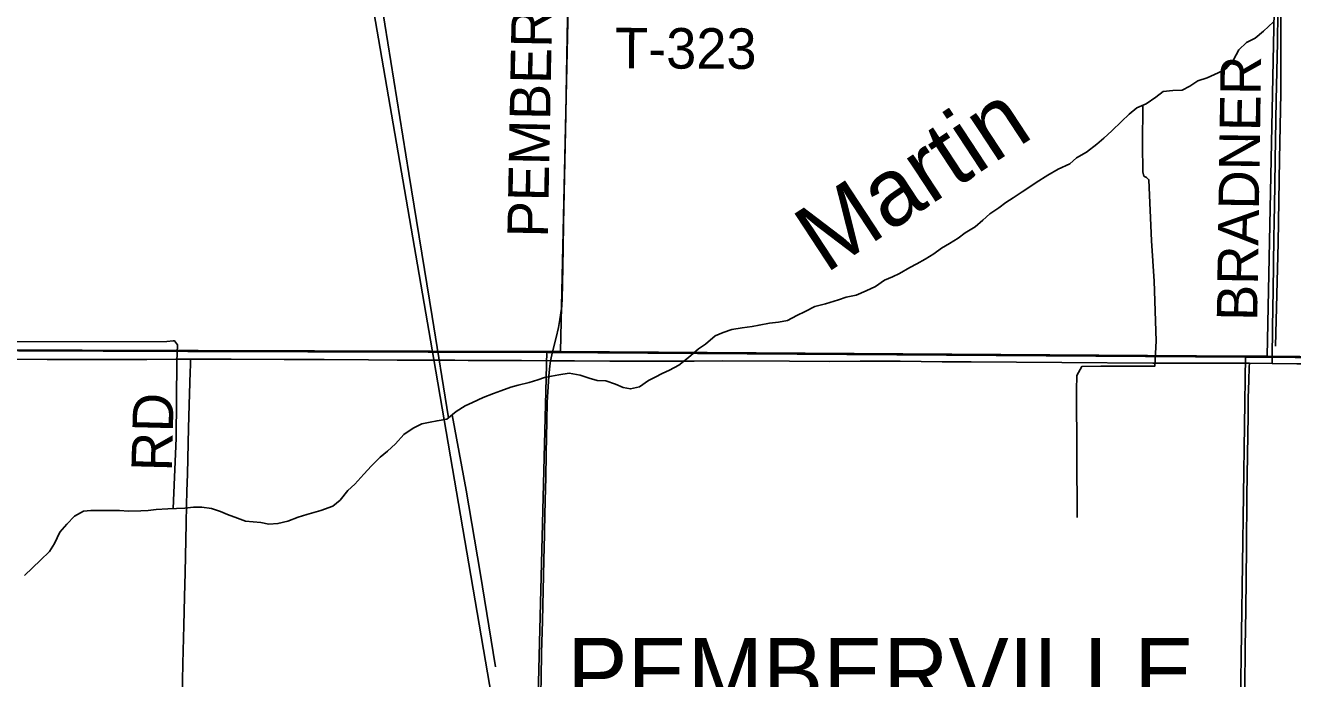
# Model space of a CAD drawing. Extents: x 1443599 to 1910620, y 1028088 to 1361369.
# Drawn here: x 1702787 to 1712175, y 1247820 to 1252654 of the extents above; entities that cross this region are included whole.
import ezdxf

# ---------------------------------------------------------------- set-up
doc = ezdxf.new("R2010")
doc.units = 0
for name, color, linetype in [('GM_X_Corporation_Text', 7, 'Continuous'), ('GM_X_County_Road', 7, 'Continuous'), ('GM_X_County_Road_Text', 7, 'Continuous'), ('GM_X_Minor_River', 7, 'Continuous'), ('GM_X_Minor_River_Text', 7, 'Continuous'), ('GM_X_Rail_Line', 7, 'Continuous'), ('GM_X_Section', 7, 'Continuous'), ('GM_X_Township', 7, 'Continuous'), ('GM_X_Township_Road', 7, 'Continuous'), ('GM_X_Township_Road_Text', 7, 'Continuous')]:
    doc.layers.add(name, color=color, linetype=linetype)

msp = doc.modelspace()

# ---------------------------------------------------------------- linework, layer by layer
at = {"layer": 'GM_X_County_Road'}
for points in [[(1706678.2, 1250171.2), (1706692.8, 1250238.8), (1706718.7, 1250345.1), (1706736, 1250418.8), (1706747.5, 1250476.9), (1706755, 1250525.8), (1706760.4, 1250574.9), (1706764.1, 1250634.1), (1706766.5, 1250736), (1706772, 1251005.1), (1706774.7, 1251185.6), (1706791.4, 1251993), (1706798.4, 1252432.8), (1706803.9, 1252705.2), (1706807.4, 1252856.5)], [(1701472.1, 1250191), (1701521.9, 1250190.8), (1701948.6, 1250188.2), (1702178.3, 1250186.6), (1702621.4, 1250183.1), (1702949.7, 1250182.5), (1703179.4, 1250181.9), (1703688.2, 1250182.4), (1703901.6, 1250183.9), (1704011.7, 1250184.1)], [(1704011.7, 1250184.1), (1704065.7, 1250184.2), (1704311.8, 1250183.4), (1704705.6, 1250181.9), (1704804, 1250180.8), (1705001.1, 1250180.7), (1705329.2, 1250179.3), (1705542.6, 1250177.4), (1705657.5, 1250177), (1705772.2, 1250177), (1705821.4, 1250176.6), (1705969, 1250175.4), (1706067.5, 1250175), (1706461.4, 1250173), (1706678.2, 1250171.2)], [(1706603, 1247590.1), (1706608.5, 1247828.1), (1706611.7, 1248008.9), (1706617.6, 1248246.9), (1706629.1, 1248696.6), (1706633.6, 1248886.8), (1706633.6, 1248910.3), (1706638.7, 1249140.9), (1706641.9, 1249306.2), (1706646.1, 1249486.9), (1706649, 1249725.1), (1706652.1, 1249864.6), (1706659.3, 1249978), (1706665.1, 1250060.1), (1706672.2, 1250131.1), (1706678.2, 1250171.2)], [(1706678.2, 1250171.2), (1706691.1, 1250171.3), (1706855.2, 1250170.7), (1707117.8, 1250169.1), (1707528, 1250169.3), (1707741.4, 1250169.8), (1707954.8, 1250170.8), (1708447.1, 1250169.8), (1708742.4, 1250167.2), (1708972.2, 1250168), (1709267.6, 1250168.1), (1709579.4, 1250163.5), (1709792.8, 1250163.1), (1710465.6, 1250160.3), (1711138.4, 1250154.6), (1711351.8, 1250154.7), (1711811.3, 1250154.1), (1711854.3, 1250153.6)], [(1711854.3, 1250153.6), (1712023.3, 1250151.5)], [(1712023.3, 1250151.5), (1712205.1, 1250149.3), (1712467.8, 1250148.8), (1712648.2, 1250147.5), (1712845.2, 1250146.7), (1712976.5, 1250146.4), (1713255.5, 1250145.4), (1713649.3, 1250142.6), (1713846.3, 1250141.7), (1714289.4, 1250140), (1714831, 1250138.8), (1715159.1, 1250136), (1715454.5, 1250133.8), (1715881.3, 1250132), (1716127.4, 1250130.6), (1716718.2, 1250125.2), (1717079.3, 1250123.5), (1717259.9, 1250123.3), (1717310.2, 1250123.2)]]:
    msp.add_lwpolyline(points, dxfattribs=at)
at = {"layer": 'GM_X_Minor_River'}
for points in [[(1705921.6, 1249750.1), (1705800.5, 1250500.3), (1705628.8, 1251556.5), (1705427.7, 1252801.6), (1705271.5, 1253757.1), (1705138, 1254579.9), (1705067.8, 1255054.4), (1704990.9, 1255501.1), (1704862.4, 1256367.8)], [(1712086.2, 1252724.4), (1712086.5, 1252413.8), (1712088, 1252151.3), (1712077.9, 1251662.6), (1712066.5, 1251043.7), (1712047.6, 1250280.8)], [(1712033.1, 1252679.6), (1711957.5, 1252611.3), (1711896.2, 1252558.7), (1711833.4, 1252526.1), (1711776.1, 1252473.4), (1711736.2, 1252398.3), (1711678.6, 1252331.5), (1711623.9, 1252302.8), (1711541, 1252264.7), (1711472.4, 1252242.4), (1711413.5, 1252203.7), (1711356.8, 1252175), (1711286.7, 1252172.7), (1711216.5, 1252164.4), (1711161.5, 1252121.7), (1711088.3, 1252073.3), (1711021.6, 1252042.9), (1710964.4, 1251996.2), (1710907.1, 1251943.5), (1710835.4, 1251873.1), (1710776.1, 1251818.4), (1710723, 1251773.6), (1710647.5, 1251715.3), (1710574.5, 1251673), (1710523.4, 1251630.2), (1710438.5, 1251590.2), (1710361.4, 1251545.9), (1710274.1, 1251492), (1710221.2, 1251455.2), (1710170.4, 1251422.3), (1710103.3, 1251377.9), (1710050.4, 1251343.1), (1709997.5, 1251304.3), (1709932.4, 1251259.8), (1709879.2, 1251213), (1709822, 1251162.3), (1709748.9, 1251118), (1709698, 1251079.1), (1709633, 1251038.6), (1709574.2, 1251006), (1709517.1, 1250963.3), (1709452.1, 1250922.8), (1709391.3, 1250888.2), (1709338.6, 1250861.4), (1709261.6, 1250817.2), (1709211, 1250792.4), (1709152.4, 1250767.8), (1709085.2, 1250721.3), (1709016.4, 1250688.9), (1708941.7, 1250656.6), (1708867.3, 1250642.4), (1708810.8, 1250621.8), (1708714.2, 1250594), (1708635.7, 1250573.9), (1708564.7, 1250535.5), (1708502.1, 1250507), (1708433.2, 1250470.6), (1708366.9, 1250458.2), (1708300.7, 1250449.8), (1708222.3, 1250435.6), (1708170.1, 1250424.9), (1708097.8, 1250414.6), (1708021.6, 1250402.4), (1707957.1, 1250382), (1707896.4, 1250355.4), (1707825, 1250295), (1707774.1, 1250260.2), (1707700.5, 1250195.8), (1707629.1, 1250139.4), (1707558.3, 1250103.1), (1707503.7, 1250078.4), (1707453, 1250051.6), (1707402.4, 1250026.7), (1707337.2, 1249980.2), (1707268.9, 1249963.8), (1707215.2, 1249975.2), (1707159.7, 1249998.5), (1707088.4, 1250022.3), (1707022.5, 1250025.9), (1706962.9, 1250043.4), (1706897.5, 1250065), (1706815.8, 1250079), (1706739.6, 1250068.8), (1706685.3, 1250058.1), (1706633.1, 1250047.4), (1706582.7, 1250030.6)], [(1711064.2, 1252062.3), (1711062.9, 1251773.4), (1711063.9, 1251571), (1711071, 1251538.8), (1711090.8, 1251528.3), (1711110.4, 1251511.8), (1711129.2, 1251060.5), (1711147.7, 1250761.4), (1711162.7, 1250318.3), (1711154.1, 1250132.1), (1710754.2, 1250131.8), (1710612.2, 1250129.2), (1710576.6, 1250064), (1710573.8, 1249953.8), (1710576.1, 1249482.9), (1710578.5, 1249011.9)], [(1703881.6, 1249078.5), (1703904.6, 1249598.5), (1703908.7, 1250167.5), (1703913.7, 1250289.6), (1703892.5, 1250318.2), (1703882.5, 1250318.4), (1703836.4, 1250313.5), (1702722.6, 1250312.4), (1701705, 1250321.1), (1700837.5, 1250332), (1699959.8, 1250335.2), (1699361.7, 1250323.7), (1698763.8, 1250324.1), (1698163.9, 1250320.6), (1697550.1, 1250323.4), (1696730.2, 1250321.2)], [(1706582.7, 1250030.6), (1706520.2, 1250012), (1706437.8, 1249992), (1706383.4, 1249977.3), (1706308.7, 1249949), (1706254.3, 1249930.3), (1706177.5, 1249900.1), (1706098.7, 1249864), (1706046, 1249837.2), (1705979, 1249796.7), (1705909.6, 1249740.3), (1705837.4, 1249728), (1705785.1, 1249717.3), (1705724.8, 1249704.7), (1705660.1, 1249674.2), (1705590.9, 1249625.8), (1705529.2, 1249557.2), (1705469.8, 1249502.5), (1705416.8, 1249459.7), (1705351.2, 1249395.2), (1705293.7, 1249332.4), (1705227.9, 1249259.9), (1705176.7, 1249213.1), (1705118.9, 1249140.3), (1705065.8, 1249095.5), (1704975.1, 1249063.6), (1704872.4, 1249034.1), (1704807.9, 1249015.6), (1704731.2, 1248985.4), (1704658.8, 1248967.1), (1704590.7, 1248962.8), (1704531, 1248974.2), (1704419.3, 1248984.9), (1704359.8, 1249006.4), (1704284.5, 1249034.3), (1704233.1, 1249057.6), (1704165.7, 1249079.2), (1704095.9, 1249088.9), (1704033.9, 1249088.4), (1703969.7, 1249080), (1703907.7, 1249079.5), (1703841.7, 1249077.1), (1703757.5, 1249071.1), (1703697.4, 1249064.5), (1703643.3, 1249061.8), (1703551.3, 1249060.1), (1703485.4, 1249063.7), (1703419.4, 1249063.3), (1703349.4, 1249063), (1703273.5, 1249062.8), (1703219.3, 1249058.1), (1703150.5, 1249021.7), (1703095, 1248962.9), (1703043.6, 1248904.1), (1703003.5, 1248820.9), (1702966.1, 1248761.7), (1702898.5, 1248697.2), (1702841.1, 1248640.4), (1702781.7, 1248583.8)], [(1705949.2, 1249772.5), (1706052.5, 1249213.9), (1706157.4, 1248604.2), (1706270, 1247906.1)]]:
    msp.add_lwpolyline(points, dxfattribs=at)
at = {"layer": 'GM_X_Rail_Line'}
msp.add_lwpolyline([(1706690.5, 1244887.8), (1706606.1, 1245603.4), (1706377.4, 1246882.7), (1705814.3, 1250180.6), (1704886.6, 1255544.5), (1704202.7, 1259535.8), (1702861.1, 1267304.9), (1702177.3, 1271326.8), (1700945.5, 1278383.5), (1700946.3, 1278377.1), (1700040.7, 1283682.2), (1699417.4, 1287302.6)], dxfattribs=at)
at = {"layer": 'GM_X_Section'}
for points in [[(1706870.2, 1255567.1), (1706751.2, 1250239.6), (1706651.1, 1250240.6), (1701484.7, 1250256), (1701573.5, 1255563.9)], [(1712094.8, 1255549.1), (1711985.5, 1250205.4), (1711825.4, 1250207), (1706751.2, 1250239.6), (1706870.2, 1255567.1)], [(1717388.8, 1255472.3), (1717383.7, 1255188.5), (1717297.7, 1250152.3), (1711985.5, 1250205.4), (1712094.8, 1255549.1)], [(1701484.7, 1250256), (1706651.1, 1250240.6), (1706519.4, 1245047.3), (1704211, 1245119.2), (1701227.6, 1245132.1), (1701350.6, 1250255.4)], [(1706751.2, 1250239.6), (1711825.4, 1250207), (1711752.3, 1245075.1), (1706519.4, 1245047.3), (1706651.1, 1250240.6)]]:
    msp.add_lwpolyline(points, close=True, dxfattribs=at)
at = {"layer": 'GM_X_Township'}
for points in [[(1696269.5, 1255586.8), (1696154.1, 1250250), (1701343.1, 1250251.1), (1701479.1, 1250250.6), (1703991.1, 1250241.6), (1706658.9, 1250233.1), (1711822.8, 1250199.4), (1711982.8, 1250197.8), (1713452.7, 1250182.5), (1717299.9, 1250146.5), (1717393.7, 1255160.8)], [(1695686.2, 1234411.7), (1695846.2, 1239693.5), (1695885, 1241542.2), (1695980.1, 1244960.3), (1696154.1, 1250250), (1701343.1, 1250251.1), (1701479.1, 1250250.6), (1703991.1, 1250241.6), (1706658.9, 1250233.1), (1711822.8, 1250199.4), (1711982.8, 1250197.8), (1713452.7, 1250182.5), (1717299.9, 1250146.5), (1717287.3, 1249470), (1717263.8, 1248221.6), (1717245.8, 1247723.1), (1717239.2, 1247538.7), (1717144.5, 1244919), (1717083.1, 1242244.7), (1717022.6, 1239608), (1716964.3, 1236948), (1716902.3, 1234359.5)]]:
    msp.add_lwpolyline(points, dxfattribs=at)
at = {"layer": 'GM_X_Township_Road'}
for points in [[(1712023.3, 1250151.5), (1712023.6, 1250188.1), (1712025.6, 1250418), (1712029.9, 1250697.1), (1712032.9, 1250877.7), (1712036.2, 1251091.2), (1712037.9, 1251189.7), (1712042.9, 1251468.8), (1712045.8, 1251657.6), (1712053.2, 1252100.9), (1712061.7, 1252527.8), (1712066, 1252749.4), (1712067.4, 1252832.8)], [(1703907.2, 1245760.2), (1703908.3, 1245831.7), (1703911.2, 1245971.3), (1703915.2, 1246102.6), (1703922.7, 1246422.6), (1703928.5, 1246693.5), (1703933, 1246874), (1703939.9, 1247185.9), (1703943.1, 1247341.8), (1703946.3, 1247547), (1703955, 1247932.7), (1703960.7, 1248211.8), (1703965.8, 1248425.2), (1703970.1, 1248605.8), (1703979.4, 1248966.8), (1703981.9, 1249106.4), (1703984.4, 1249204.9), (1703989, 1249336.1), (1703996.2, 1249672.6), (1704000.6, 1249845), (1704008.2, 1250091.2), (1704010.1, 1250140.4), (1704011.7, 1250184.1)], [(1711816.7, 1247106.1), (1711818.8, 1247179.6), (1711819, 1247294.3), (1711819.1, 1247466.7), (1711820.7, 1247754), (1711823.6, 1248049.4), (1711826.6, 1248328.4), (1711831.5, 1248787.9), (1711835.7, 1249173.6), (1711841.4, 1249625), (1711844.3, 1249764.5), (1711846.2, 1249895.8), (1711849, 1250027.1), (1711853.1, 1250125.6), (1711854.3, 1250153.6)]]:
    msp.add_lwpolyline(points, dxfattribs=at)

# ---------------------------------------------------------------- texts
at = {"layer": 'GM_X_Corporation_Text'}
msp.add_text('PEMBERVILLE', height=500, rotation=0.00001, dxfattribs=at).set_placement((1706801.9, 1247621.5))
at = {"layer": 'GM_X_County_Road_Text'}
msp.add_text('PEMBERVILLE', height=300, rotation=88.90854, dxfattribs=at).set_placement((1706657.6, 1251082.2))
at = {"layer": 'GM_X_Minor_River_Text'}
msp.add_text('Martin', height=500.29, rotation=33.31182, dxfattribs=at).set_placement((1708714, 1250812.5))
at = {"layer": 'GM_X_Township_Road_Text'}
for s, rotation, p in [('T-323', 359.71778, (1707155, 1252336.2)), ('BRADNER', 89.13847, (1711912.2, 1250465)), ('RD', 88.51741, (1703872.4, 1249350.7))]:
    msp.add_text(s, height=300, rotation=rotation, dxfattribs=at).set_placement(p)

doc.saveas('drawing.dxf')
